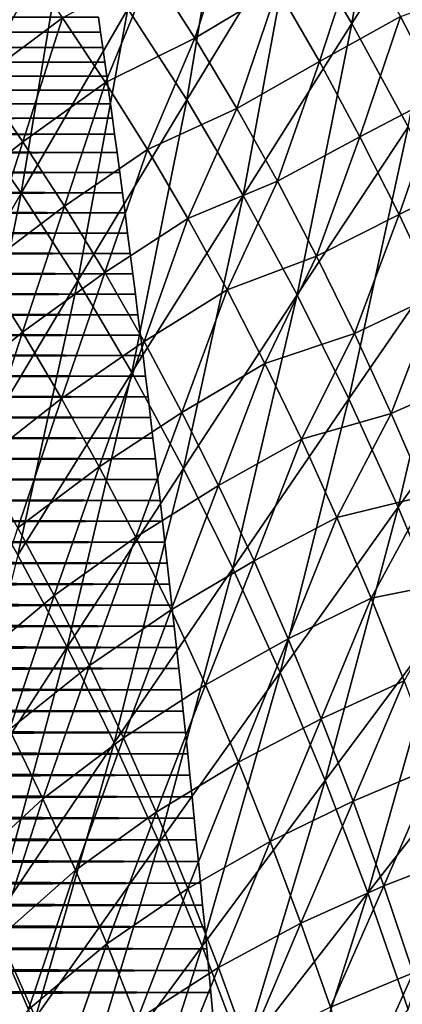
# Model space of a CAD drawing. Header units: millimetres. Extents: x -300 to 300, y -500 to 500.
# Tile 904 of 988: x 143 to 168, y 223 to 285. Entities that reach past the tile are written whole.
import ezdxf

# ---------------------------------------------------------------- set-up
doc = ezdxf.new("R2010")
doc.units = ezdxf.units.MM
doc.header["$LTSCALE"] = 81.481481
for name, color, linetype in [('19', 7, 'CONTINUOUS'), ('2', 7, 'CONTINUOUS'), ('21', 7, 'CONTINUOUS'), ('5', 7, 'CONTINUOUS'), ('6', 7, 'CONTINUOUS')]:
    doc.layers.add(name, color=color, linetype=linetype)

msp = doc.modelspace()

# ---------------------------------------------------------------- linework, layer by layer
at = {"layer": '19', "color": 7, "linetype": 'CONTINUOUS'}
for points in [[(164.407, 284.992, 65.798), (167.233, 301.996, 64.308), (160.668, 291.263, 65.982), (164.407, 284.992, 65.798)], [(171.115, 295.518, 64.117), (167.233, 301.996, 64.308), (164.407, 284.992, 65.798), (171.115, 295.518, 64.117)], [(153.917, 280.15, 67.502), (156.765, 297.258, 66.165), (150.171, 285.938, 67.677), (153.917, 280.15, 67.502)], [(160.668, 291.263, 65.982), (156.765, 297.258, 66.165), (153.917, 280.15, 67.502), (160.668, 291.263, 65.982)], [(146.265, 291.464, 67.851), (142.199, 296.731, 68.023), (139.673, 279.562, 69.206), (146.265, 291.464, 67.851)], [(167.983, 278.441, 65.615), (171.115, 295.518, 64.117), (164.407, 284.992, 65.798), (167.983, 278.441, 65.615)], [(143.408, 274.242, 69.042), (146.265, 291.464, 67.851), (139.673, 279.562, 69.206), (143.408, 274.242, 69.042)], [(150.171, 285.938, 67.677), (146.265, 291.464, 67.851), (143.408, 274.242, 69.042), (150.171, 285.938, 67.677)], [(157.506, 274.097, 67.327), (160.668, 291.263, 65.982), (153.917, 280.15, 67.502), (157.506, 274.097, 67.327)], [(164.407, 284.992, 65.798), (160.668, 291.263, 65.982), (157.506, 274.097, 67.327), (164.407, 284.992, 65.798)], [(146.992, 268.672, 68.876), (150.171, 285.938, 67.677), (143.408, 274.242, 69.042), (146.992, 268.672, 68.876)], [(153.917, 280.15, 67.502), (150.171, 285.938, 67.677), (146.992, 268.672, 68.876), (153.917, 280.15, 67.502)], [(160.94, 267.777, 67.151), (164.407, 284.992, 65.798), (157.506, 274.097, 67.327), (160.94, 267.777, 67.151)], [(167.983, 278.441, 65.615), (164.407, 284.992, 65.798), (160.94, 267.777, 67.151), (167.983, 278.441, 65.615)], [(150.427, 262.848, 68.709), (153.917, 280.15, 67.502), (146.992, 268.672, 68.876), (150.427, 262.848, 68.709)], [(157.506, 274.097, 67.327), (153.917, 280.15, 67.502), (150.427, 262.848, 68.709), (157.506, 274.097, 67.327)], [(143.408, 274.242, 69.042), (139.673, 279.562, 69.206), (136.491, 262.184, 70.266), (143.408, 274.242, 69.042)], [(164.221, 261.185, 66.976), (167.983, 278.441, 65.615), (160.94, 267.777, 67.151), (164.221, 261.185, 66.976)], [(171.4, 271.608, 65.432), (167.983, 278.441, 65.615), (164.221, 261.185, 66.976), (171.4, 271.608, 65.432)], [(139.907, 256.841, 70.11), (143.408, 274.242, 69.042), (136.491, 262.184, 70.266), (139.907, 256.841, 70.11)], [(146.992, 268.672, 68.876), (143.408, 274.242, 69.042), (139.907, 256.841, 70.11), (146.992, 268.672, 68.876)], [(153.713, 256.768, 68.543), (157.506, 274.097, 67.327), (150.427, 262.848, 68.709), (153.713, 256.768, 68.543)], [(160.94, 267.777, 67.151), (157.506, 274.097, 67.327), (153.713, 256.768, 68.543), (160.94, 267.777, 67.151)], [(167.35, 254.32, 66.803), (171.4, 271.608, 65.432), (164.221, 261.185, 66.976), (167.35, 254.32, 66.803)], [(174.657, 264.49, 65.25), (171.4, 271.608, 65.432), (167.35, 254.32, 66.803), (174.657, 264.49, 65.25)], [(143.182, 251.257, 69.954), (146.992, 268.672, 68.876), (139.907, 256.841, 70.11), (143.182, 251.257, 69.954)], [(150.427, 262.848, 68.709), (146.992, 268.672, 68.876), (143.182, 251.257, 69.954), (150.427, 262.848, 68.709)], [(156.853, 250.428, 68.377), (160.94, 267.777, 67.151), (153.713, 256.768, 68.543), (156.853, 250.428, 68.377)], [(164.221, 261.185, 66.976), (160.94, 267.777, 67.151), (156.853, 250.428, 68.377), (164.221, 261.185, 66.976)], [(170.33, 247.178, 66.63), (174.657, 264.49, 65.25), (167.35, 254.32, 66.803), (170.33, 247.178, 66.63)], [(146.315, 245.427, 69.797), (150.427, 262.848, 68.709), (143.182, 251.257, 69.954), (146.315, 245.427, 69.797)], [(153.713, 256.768, 68.543), (150.427, 262.848, 68.709), (146.315, 245.427, 69.797), (153.713, 256.768, 68.543)], [(159.848, 243.827, 68.212), (164.221, 261.185, 66.976), (156.853, 250.428, 68.377), (159.848, 243.827, 68.212)], [(167.35, 254.32, 66.803), (164.221, 261.185, 66.976), (159.848, 243.827, 68.212), (167.35, 254.32, 66.803)], [(149.31, 239.351, 69.641), (153.713, 256.768, 68.543), (146.315, 245.427, 69.797), (149.31, 239.351, 69.641)], [(156.853, 250.428, 68.377), (153.713, 256.768, 68.543), (149.31, 239.351, 69.641), (156.853, 250.428, 68.377)], [(162.701, 236.962, 68.049), (167.35, 254.32, 66.803), (159.848, 243.827, 68.212), (162.701, 236.962, 68.049)], [(170.33, 247.178, 66.63), (167.35, 254.32, 66.803), (162.701, 236.962, 68.049), (170.33, 247.178, 66.63)], [(146.315, 245.427, 69.797), (143.182, 251.257, 69.954), (138.76, 233.768, 70.921), (146.315, 245.427, 69.797)], [(152.167, 233.025, 69.486), (156.853, 250.428, 68.377), (149.31, 239.351, 69.641), (152.167, 233.025, 69.486)], [(159.848, 243.827, 68.212), (156.853, 250.428, 68.377), (152.167, 233.025, 69.486), (159.848, 243.827, 68.212)], [(165.413, 229.83, 67.887), (170.33, 247.178, 66.63), (162.701, 236.962, 68.049), (165.413, 229.83, 67.887)], [(173.162, 239.757, 66.46), (170.33, 247.178, 66.63), (165.413, 229.83, 67.887), (173.162, 239.757, 66.46)], [(141.605, 227.966, 70.775), (146.315, 245.427, 69.797), (138.76, 233.768, 70.921), (141.605, 227.966, 70.775)], [(149.31, 239.351, 69.641), (146.315, 245.427, 69.797), (141.605, 227.966, 70.775), (149.31, 239.351, 69.641)], [(154.888, 226.448, 69.332), (159.848, 243.827, 68.212), (152.167, 233.025, 69.486), (154.888, 226.448, 69.332)], [(162.701, 236.962, 68.049), (159.848, 243.827, 68.212), (154.888, 226.448, 69.332), (162.701, 236.962, 68.049)], [(144.319, 221.926, 70.63), (149.31, 239.351, 69.641), (141.605, 227.966, 70.775), (144.319, 221.926, 70.63)], [(152.167, 233.025, 69.486), (149.31, 239.351, 69.641), (144.319, 221.926, 70.63), (152.167, 233.025, 69.486)], [(167.985, 222.428, 67.727), (173.162, 239.757, 66.46), (165.413, 229.83, 67.887), (167.985, 222.428, 67.727)], [(157.475, 219.616, 69.18), (162.701, 236.962, 68.049), (154.888, 226.448, 69.332), (157.475, 219.616, 69.18)], [(165.413, 229.83, 67.887), (162.701, 236.962, 68.049), (157.475, 219.616, 69.18), (165.413, 229.83, 67.887)], [(146.905, 215.646, 70.486), (152.167, 233.025, 69.486), (144.319, 221.926, 70.63), (146.905, 215.646, 70.486)], [(154.888, 226.448, 69.332), (152.167, 233.025, 69.486), (146.905, 215.646, 70.486), (154.888, 226.448, 69.332)], [(159.929, 212.527, 69.03), (165.413, 229.83, 67.887), (157.475, 219.616, 69.18), (159.929, 212.527, 69.03)], [(167.985, 222.428, 67.727), (165.413, 229.83, 67.887), (159.929, 212.527, 69.03), (167.985, 222.428, 67.727)], [(144.319, 221.926, 70.63), (141.605, 227.966, 70.775), (136.307, 210.571, 71.653), (144.319, 221.926, 70.63)], [(149.363, 209.126, 70.344), (154.888, 226.448, 69.332), (146.905, 215.646, 70.486), (149.363, 209.126, 70.344)], [(157.475, 219.616, 69.18), (154.888, 226.448, 69.332), (149.363, 209.126, 70.344), (157.475, 219.616, 69.18)]]:
    msp.add_3dface(points, dxfattribs=at)
at = {"layer": '2', "color": 7, "linetype": 'CONTINUOUS'}
for points in [[(148.308, 285.406, 16), (148.445, 284.441, 16), (148.308, 285.406, 11), (148.308, 285.406, 16)], [(148.308, 285.406, 11), (148.445, 284.441, 16), (148.445, 284.442, 11), (148.308, 285.406, 11)], [(148.445, 284.441, 16), (148.579, 283.488, 16), (148.445, 284.442, 11), (148.445, 284.441, 16)], [(148.445, 284.442, 11), (148.579, 283.488, 16), (148.579, 283.488, 11), (148.445, 284.442, 11)], [(148.579, 283.488, 16), (148.71, 282.557, 16), (148.579, 283.488, 11), (148.579, 283.488, 16)], [(148.579, 283.488, 11), (148.71, 282.557, 16), (148.71, 282.557, 11), (148.579, 283.488, 11)], [(148.71, 282.557, 16), (148.835, 281.65, 16), (148.71, 282.557, 11), (148.71, 282.557, 16)], [(148.71, 282.557, 11), (148.835, 281.65, 16), (148.835, 281.651, 11), (148.71, 282.557, 11)], [(148.835, 281.65, 16), (148.957, 280.768, 16), (148.835, 281.651, 11), (148.835, 281.65, 16)], [(148.835, 281.651, 11), (148.957, 280.768, 16), (148.957, 280.768, 11), (148.835, 281.651, 11)], [(148.957, 280.768, 16), (149.076, 279.896, 16), (148.957, 280.768, 11), (148.957, 280.768, 16)], [(148.957, 280.768, 11), (149.076, 279.896, 16), (149.076, 279.896, 11), (148.957, 280.768, 11)], [(149.076, 279.896, 16), (149.2, 278.986, 16), (149.076, 279.896, 11), (149.076, 279.896, 16)], [(149.076, 279.896, 11), (149.2, 278.986, 16), (149.2, 278.986, 11), (149.076, 279.896, 11)], [(149.2, 278.986, 16), (149.337, 277.973, 16), (149.2, 278.986, 11), (149.2, 278.986, 16)], [(149.2, 278.986, 11), (149.337, 277.973, 16), (149.337, 277.973, 11), (149.2, 278.986, 11)], [(149.337, 277.973, 16), (149.491, 276.821, 16), (149.337, 277.973, 11), (149.337, 277.973, 16)], [(149.337, 277.973, 11), (149.491, 276.821, 16), (149.491, 276.821, 11), (149.337, 277.973, 11)], [(149.491, 276.821, 16), (149.66, 275.551, 16), (149.491, 276.821, 11), (149.491, 276.821, 16)], [(149.491, 276.821, 11), (149.66, 275.551, 16), (149.66, 275.55, 11), (149.491, 276.821, 11)], [(149.66, 275.551, 16), (149.83, 274.265, 16), (149.66, 275.55, 11), (149.66, 275.551, 16)], [(149.66, 275.55, 11), (149.83, 274.265, 16), (149.83, 274.265, 11), (149.66, 275.55, 11)], [(149.83, 274.265, 16), (149.998, 272.979, 16), (149.83, 274.265, 11), (149.83, 274.265, 16)], [(149.83, 274.265, 11), (149.998, 272.979, 16), (149.998, 272.979, 11), (149.83, 274.265, 11)], [(149.998, 272.979, 16), (150.164, 271.692, 16), (149.998, 272.979, 11), (149.998, 272.979, 16)], [(149.998, 272.979, 11), (150.164, 271.692, 16), (150.164, 271.692, 11), (149.998, 272.979, 11)], [(150.164, 271.692, 16), (150.33, 270.403, 16), (150.164, 271.692, 11), (150.164, 271.692, 16)], [(150.164, 271.692, 11), (150.33, 270.403, 16), (150.33, 270.403, 11), (150.164, 271.692, 11)], [(150.33, 270.403, 16), (150.495, 269.113, 16), (150.33, 270.403, 11), (150.33, 270.403, 16)], [(150.33, 270.403, 11), (150.495, 269.113, 16), (150.495, 269.113, 11), (150.33, 270.403, 11)], [(150.495, 269.113, 16), (150.658, 267.82, 16), (150.495, 269.113, 11), (150.495, 269.113, 16)], [(150.495, 269.113, 11), (150.658, 267.82, 16), (150.658, 267.82, 11), (150.495, 269.113, 11)], [(150.658, 267.82, 16), (150.82, 266.525, 16), (150.658, 267.82, 11), (150.658, 267.82, 16)], [(150.658, 267.82, 11), (150.82, 266.525, 16), (150.82, 266.525, 11), (150.658, 267.82, 11)], [(150.82, 266.525, 16), (150.981, 265.227, 16), (150.82, 266.525, 11), (150.82, 266.525, 16)], [(150.82, 266.525, 11), (150.981, 265.227, 16), (150.981, 265.227, 11), (150.82, 266.525, 11)], [(150.981, 265.227, 16), (151.141, 263.926, 16), (150.981, 265.227, 11), (150.981, 265.227, 16)], [(150.981, 265.227, 11), (151.141, 263.926, 16), (151.141, 263.926, 11), (150.981, 265.227, 11)], [(151.141, 263.926, 16), (151.3, 262.622, 16), (151.141, 263.926, 11), (151.141, 263.926, 16)], [(151.141, 263.926, 11), (151.3, 262.622, 16), (151.3, 262.622, 11), (151.141, 263.926, 11)], [(151.3, 262.622, 16), (151.458, 261.316, 16), (151.3, 262.622, 11), (151.3, 262.622, 16)], [(151.3, 262.622, 11), (151.458, 261.316, 16), (151.458, 261.316, 11), (151.3, 262.622, 11)], [(151.458, 261.316, 16), (151.615, 260.007, 16), (151.458, 261.316, 11), (151.458, 261.316, 16)], [(151.458, 261.316, 11), (151.615, 260.007, 16), (151.615, 260.007, 11), (151.458, 261.316, 11)], [(151.615, 260.007, 16), (151.771, 258.695, 16), (151.615, 260.007, 11), (151.615, 260.007, 16)], [(151.615, 260.007, 11), (151.771, 258.695, 16), (151.771, 258.695, 11), (151.615, 260.007, 11)], [(151.771, 258.695, 16), (151.926, 257.38, 16), (151.771, 258.695, 11), (151.771, 258.695, 16)], [(151.771, 258.695, 11), (151.926, 257.38, 16), (151.926, 257.38, 11), (151.771, 258.695, 11)], [(151.926, 257.38, 16), (152.079, 256.062, 16), (151.926, 257.38, 11), (151.926, 257.38, 16)], [(151.926, 257.38, 11), (152.079, 256.062, 16), (152.079, 256.062, 11), (151.926, 257.38, 11)], [(152.079, 256.062, 16), (152.232, 254.741, 16), (152.079, 256.062, 11), (152.079, 256.062, 16)], [(152.079, 256.062, 11), (152.232, 254.741, 16), (152.232, 254.741, 11), (152.079, 256.062, 11)], [(152.232, 254.741, 16), (152.383, 253.418, 16), (152.232, 254.741, 11), (152.232, 254.741, 16)], [(152.232, 254.741, 11), (152.383, 253.418, 16), (152.383, 253.418, 11), (152.232, 254.741, 11)], [(152.383, 253.418, 16), (152.534, 252.091, 16), (152.383, 253.418, 11), (152.383, 253.418, 16)], [(152.383, 253.418, 11), (152.534, 252.091, 16), (152.534, 252.091, 11), (152.383, 253.418, 11)], [(152.534, 252.091, 16), (152.683, 250.762, 16), (152.534, 252.091, 11), (152.534, 252.091, 16)], [(152.534, 252.091, 11), (152.683, 250.762, 16), (152.683, 250.762, 11), (152.534, 252.091, 11)], [(152.683, 250.762, 16), (152.831, 249.43, 16), (152.683, 250.762, 11), (152.683, 250.762, 16)], [(152.683, 250.762, 11), (152.831, 249.43, 16), (152.831, 249.43, 11), (152.683, 250.762, 11)], [(152.831, 249.43, 16), (152.978, 248.094, 16), (152.831, 249.43, 11), (152.831, 249.43, 16)], [(152.831, 249.43, 11), (152.978, 248.094, 16), (152.978, 248.094, 11), (152.831, 249.43, 11)], [(152.978, 248.094, 16), (153.124, 246.756, 16), (152.978, 248.094, 11), (152.978, 248.094, 16)], [(152.978, 248.094, 11), (153.124, 246.756, 16), (153.124, 246.756, 11), (152.978, 248.094, 11)], [(153.124, 246.756, 16), (153.269, 245.415, 16), (153.124, 246.756, 11), (153.124, 246.756, 16)], [(153.124, 246.756, 11), (153.269, 245.415, 16), (153.269, 245.414, 11), (153.124, 246.756, 11)], [(153.269, 245.415, 16), (153.413, 244.07, 16), (153.269, 245.414, 11), (153.269, 245.415, 16)], [(153.269, 245.414, 11), (153.413, 244.07, 16), (153.413, 244.07, 11), (153.269, 245.414, 11)], [(153.413, 244.07, 16), (153.556, 242.723, 16), (153.413, 244.07, 11), (153.413, 244.07, 16)], [(153.413, 244.07, 11), (153.556, 242.723, 16), (153.556, 242.723, 11), (153.413, 244.07, 11)], [(153.556, 242.723, 16), (153.698, 241.372, 16), (153.556, 242.723, 11), (153.556, 242.723, 16)], [(153.556, 242.723, 11), (153.698, 241.372, 16), (153.698, 241.372, 11), (153.556, 242.723, 11)], [(153.698, 241.372, 16), (153.839, 240.018, 16), (153.698, 241.372, 11), (153.698, 241.372, 16)], [(153.698, 241.372, 11), (153.839, 240.018, 16), (153.839, 240.018, 11), (153.698, 241.372, 11)], [(153.839, 240.018, 16), (153.978, 238.661, 16), (153.839, 240.018, 11), (153.839, 240.018, 16)], [(153.839, 240.018, 11), (153.978, 238.661, 16), (153.978, 238.661, 11), (153.839, 240.018, 11)], [(153.978, 238.661, 16), (154.117, 237.301, 16), (153.978, 238.661, 11), (153.978, 238.661, 16)], [(153.978, 238.661, 11), (154.117, 237.301, 16), (154.117, 237.301, 11), (153.978, 238.661, 11)], [(154.117, 237.301, 16), (154.254, 235.937, 16), (154.117, 237.301, 11), (154.117, 237.301, 16)], [(154.117, 237.301, 11), (154.254, 235.937, 16), (154.254, 235.937, 11), (154.117, 237.301, 11)], [(154.254, 235.937, 16), (154.391, 234.57, 16), (154.254, 235.937, 11), (154.254, 235.937, 16)], [(154.254, 235.937, 11), (154.391, 234.57, 16), (154.391, 234.57, 11), (154.254, 235.937, 11)], [(154.391, 234.57, 16), (154.526, 233.2, 16), (154.391, 234.57, 11), (154.391, 234.57, 16)], [(154.391, 234.57, 11), (154.526, 233.2, 16), (154.526, 233.2, 11), (154.391, 234.57, 11)], [(154.526, 233.2, 16), (154.66, 231.826, 16), (154.526, 233.2, 11), (154.526, 233.2, 16)], [(154.526, 233.2, 11), (154.66, 231.826, 16), (154.66, 231.826, 11), (154.526, 233.2, 11)], [(154.66, 231.826, 16), (154.793, 230.449, 16), (154.66, 231.826, 11), (154.66, 231.826, 16)], [(154.66, 231.826, 11), (154.793, 230.449, 16), (154.793, 230.449, 11), (154.66, 231.826, 11)], [(154.793, 230.449, 16), (154.925, 229.068, 16), (154.793, 230.449, 11), (154.793, 230.449, 16)], [(154.793, 230.449, 11), (154.925, 229.068, 16), (154.925, 229.068, 11), (154.793, 230.449, 11)], [(154.925, 229.068, 16), (155.056, 227.684, 16), (154.925, 229.068, 11), (154.925, 229.068, 16)], [(154.925, 229.068, 11), (155.056, 227.684, 16), (155.056, 227.684, 11), (154.925, 229.068, 11)], [(155.056, 227.684, 16), (155.186, 226.296, 16), (155.056, 227.684, 11), (155.056, 227.684, 16)], [(155.056, 227.684, 11), (155.186, 226.296, 16), (155.186, 226.296, 11), (155.056, 227.684, 11)], [(155.186, 226.296, 16), (155.315, 224.905, 16), (155.186, 226.296, 11), (155.186, 226.296, 16)], [(155.186, 226.296, 11), (155.315, 224.905, 16), (155.315, 224.905, 11), (155.186, 226.296, 11)], [(155.315, 224.905, 16), (155.443, 223.51, 16), (155.315, 224.905, 11), (155.315, 224.905, 16)], [(155.315, 224.905, 11), (155.443, 223.51, 16), (155.443, 223.51, 11), (155.315, 224.905, 11)], [(155.443, 223.51, 16), (155.57, 222.111, 16), (155.443, 223.51, 11), (155.443, 223.51, 16)], [(155.443, 223.51, 11), (155.57, 222.111, 16), (155.57, 222.111, 11), (155.443, 223.51, 11)]]:
    msp.add_3dface(points, dxfattribs=at)
at = {"layer": '21', "color": 7, "linetype": 'CONTINUOUS'}
for points in [[(154.434, 284.07, 52.081), (151.685, 288.386, 52.208), (156.947, 291.697, 51.305), (154.434, 284.07, 52.081)], [(159.691, 287.221, 51.177), (154.434, 284.07, 52.081), (156.947, 291.697, 51.305), (159.691, 287.221, 51.177)], [(162.347, 282.596, 51.048), (159.691, 287.221, 51.177), (164.841, 290.235, 50.23), (162.347, 282.596, 51.048)], [(167.493, 285.448, 50.099), (162.347, 282.596, 51.048), (164.841, 290.235, 50.23), (167.493, 285.448, 50.099)], [(146.03, 285.353, 53.08), (140.769, 281.441, 53.889), (143.21, 289.313, 53.202), (146.03, 285.353, 53.08)], [(148.765, 281.253, 52.958), (146.03, 285.353, 53.08), (151.685, 288.386, 52.208), (148.765, 281.253, 52.958)], [(154.434, 284.07, 52.081), (148.765, 281.253, 52.958), (151.685, 288.386, 52.208), (154.434, 284.07, 52.081)], [(157.096, 279.607, 51.955), (154.434, 284.07, 52.081), (159.691, 287.221, 51.177), (157.096, 279.607, 51.955)], [(162.347, 282.596, 51.048), (157.096, 279.607, 51.955), (159.691, 287.221, 51.177), (162.347, 282.596, 51.048)], [(170.059, 280.506, 49.968), (167.493, 285.448, 50.099), (172.951, 287.353, 49.086), (170.059, 280.506, 49.968)], [(143.5, 277.496, 53.77), (140.769, 281.441, 53.889), (146.03, 285.353, 53.08), (143.5, 277.496, 53.77)], [(148.765, 281.253, 52.958), (143.5, 277.496, 53.77), (146.03, 285.353, 53.08), (148.765, 281.253, 52.958)], [(164.919, 277.82, 50.919), (162.347, 282.596, 51.048), (167.493, 285.448, 50.099), (164.919, 277.82, 50.919)], [(170.059, 280.506, 49.968), (164.919, 277.82, 50.919), (167.493, 285.448, 50.099), (170.059, 280.506, 49.968)], [(151.418, 277.012, 52.835), (148.765, 281.253, 52.958), (154.434, 284.07, 52.081), (151.418, 277.012, 52.835)], [(157.096, 279.607, 51.955), (151.418, 277.012, 52.835), (154.434, 284.07, 52.081), (157.096, 279.607, 51.955)], [(159.674, 274.996, 51.828), (157.096, 279.607, 51.955), (162.347, 282.596, 51.048), (159.674, 274.996, 51.828)], [(164.919, 277.82, 50.919), (159.674, 274.996, 51.828), (162.347, 282.596, 51.048), (164.919, 277.82, 50.919)], [(143.5, 277.496, 53.77), (138.285, 273.393, 54.534), (140.769, 281.441, 53.889), (143.5, 277.496, 53.77)], [(146.15, 273.413, 53.65), (143.5, 277.496, 53.77), (148.765, 281.253, 52.958), (146.15, 273.413, 53.65)], [(151.418, 277.012, 52.835), (146.15, 273.413, 53.65), (148.765, 281.253, 52.958), (151.418, 277.012, 52.835)], [(167.405, 272.891, 50.79), (164.919, 277.82, 50.919), (170.059, 280.506, 49.968), (167.405, 272.891, 50.79)], [(172.538, 275.409, 49.838), (167.405, 272.891, 50.79), (170.059, 280.506, 49.968), (172.538, 275.409, 49.838)], [(153.988, 272.629, 52.712), (151.418, 277.012, 52.835), (157.096, 279.607, 51.955), (153.988, 272.629, 52.712)], [(159.674, 274.996, 51.828), (153.988, 272.629, 52.712), (157.096, 279.607, 51.955), (159.674, 274.996, 51.828)], [(140.924, 269.467, 54.418), (138.285, 273.393, 54.534), (143.5, 277.496, 53.77), (140.924, 269.467, 54.418)], [(146.15, 273.413, 53.65), (140.924, 269.467, 54.418), (143.5, 277.496, 53.77), (146.15, 273.413, 53.65)], [(162.167, 270.236, 51.702), (159.674, 274.996, 51.828), (164.919, 277.82, 50.919), (162.167, 270.236, 51.702)], [(167.405, 272.891, 50.79), (162.167, 270.236, 51.702), (164.919, 277.82, 50.919), (167.405, 272.891, 50.79)], [(148.718, 269.192, 53.53), (146.15, 273.413, 53.65), (151.418, 277.012, 52.835), (148.718, 269.192, 53.53)], [(153.988, 272.629, 52.712), (148.718, 269.192, 53.53), (151.418, 277.012, 52.835), (153.988, 272.629, 52.712)], [(156.476, 268.103, 52.589), (153.988, 272.629, 52.712), (159.674, 274.996, 51.828), (156.476, 268.103, 52.589)], [(162.167, 270.236, 51.702), (156.476, 268.103, 52.589), (159.674, 274.996, 51.828), (162.167, 270.236, 51.702)], [(169.807, 267.808, 50.662), (167.405, 272.891, 50.79), (172.538, 275.409, 49.838), (169.807, 267.808, 50.662)], [(143.484, 265.407, 54.301), (140.924, 269.467, 54.418), (146.15, 273.413, 53.65), (143.484, 265.407, 54.301)], [(148.718, 269.192, 53.53), (143.484, 265.407, 54.301), (146.15, 273.413, 53.65), (148.718, 269.192, 53.53)], [(151.205, 264.831, 53.41), (148.718, 269.192, 53.53), (153.988, 272.629, 52.712), (151.205, 264.831, 53.41)], [(156.476, 268.103, 52.589), (151.205, 264.831, 53.41), (153.988, 272.629, 52.712), (156.476, 268.103, 52.589)], [(164.578, 265.325, 51.575), (162.167, 270.236, 51.702), (167.405, 272.891, 50.79), (164.578, 265.325, 51.575)], [(169.807, 267.808, 50.662), (164.578, 265.325, 51.575), (167.405, 272.891, 50.79), (169.807, 267.808, 50.662)], [(158.884, 263.433, 52.466), (156.476, 268.103, 52.589), (162.167, 270.236, 51.702), (158.884, 263.433, 52.466)], [(164.578, 265.325, 51.575), (158.884, 263.433, 52.466), (162.167, 270.236, 51.702), (164.578, 265.325, 51.575)], [(143.484, 265.407, 54.301), (138.34, 261.208, 55.024), (140.924, 269.467, 54.418), (143.484, 265.407, 54.301)], [(145.963, 261.209, 54.184), (143.484, 265.407, 54.301), (148.718, 269.192, 53.53), (145.963, 261.209, 54.184)], [(151.205, 264.831, 53.41), (145.963, 261.209, 54.184), (148.718, 269.192, 53.53), (151.205, 264.831, 53.41)], [(153.612, 260.329, 53.29), (151.205, 264.831, 53.41), (156.476, 268.103, 52.589), (153.612, 260.329, 53.29)], [(158.884, 263.433, 52.466), (153.612, 260.329, 53.29), (156.476, 268.103, 52.589), (158.884, 263.433, 52.466)], [(166.906, 260.262, 51.45), (164.578, 265.325, 51.575), (169.807, 267.808, 50.662), (166.906, 260.262, 51.45)], [(172.126, 262.57, 50.535), (166.906, 260.262, 51.45), (169.807, 267.808, 50.662), (172.126, 262.57, 50.535)], [(140.803, 257.172, 54.91), (138.34, 261.208, 55.024), (143.484, 265.407, 54.301), (140.803, 257.172, 54.91)], [(145.963, 261.209, 54.184), (140.803, 257.172, 54.91), (143.484, 265.407, 54.301), (145.963, 261.209, 54.184)], [(161.211, 258.617, 52.344), (158.884, 263.433, 52.466), (164.578, 265.325, 51.575), (161.211, 258.617, 52.344)], [(166.906, 260.262, 51.45), (161.211, 258.617, 52.344), (164.578, 265.325, 51.575), (166.906, 260.262, 51.45)], [(148.365, 256.874, 54.067), (145.963, 261.209, 54.184), (151.205, 264.831, 53.41), (148.365, 256.874, 54.067)], [(153.612, 260.329, 53.29), (148.365, 256.874, 54.067), (151.205, 264.831, 53.41), (153.612, 260.329, 53.29)], [(155.941, 255.685, 53.17), (153.612, 260.329, 53.29), (158.884, 263.433, 52.466), (155.941, 255.685, 53.17)], [(161.211, 258.617, 52.344), (155.941, 255.685, 53.17), (158.884, 263.433, 52.466), (161.211, 258.617, 52.344)], [(169.153, 255.047, 51.325), (166.906, 260.262, 51.45), (172.126, 262.57, 50.535), (169.153, 255.047, 51.325)], [(143.19, 253.002, 54.797), (140.803, 257.172, 54.91), (145.963, 261.209, 54.184), (143.19, 253.002, 54.797)], [(148.365, 256.874, 54.067), (143.19, 253.002, 54.797), (145.963, 261.209, 54.184), (148.365, 256.874, 54.067)], [(150.688, 252.4, 53.95), (148.365, 256.874, 54.067), (153.612, 260.329, 53.29), (150.688, 252.4, 53.95)], [(155.941, 255.685, 53.17), (150.688, 252.4, 53.95), (153.612, 260.329, 53.29), (155.941, 255.685, 53.17)], [(163.459, 253.655, 52.222), (161.211, 258.617, 52.344), (166.906, 260.262, 51.45), (163.459, 253.655, 52.222)], [(169.153, 255.047, 51.325), (163.459, 253.655, 52.222), (166.906, 260.262, 51.45), (169.153, 255.047, 51.325)], [(158.191, 250.897, 53.05), (155.941, 255.685, 53.17), (161.211, 258.617, 52.344), (158.191, 250.897, 53.05)], [(163.459, 253.655, 52.222), (158.191, 250.897, 53.05), (161.211, 258.617, 52.344), (163.459, 253.655, 52.222)], [(145.5, 248.697, 54.683), (143.19, 253.002, 54.797), (148.365, 256.874, 54.067), (145.5, 248.697, 54.683)], [(150.688, 252.4, 53.95), (145.5, 248.697, 54.683), (148.365, 256.874, 54.067), (150.688, 252.4, 53.95)], [(152.935, 247.787, 53.833), (150.688, 252.4, 53.95), (155.941, 255.685, 53.17), (152.935, 247.787, 53.833)], [(158.191, 250.897, 53.05), (152.935, 247.787, 53.833), (155.941, 255.685, 53.17), (158.191, 250.897, 53.05)], [(165.629, 248.544, 52.101), (163.459, 253.655, 52.222), (169.153, 255.047, 51.325), (165.629, 248.544, 52.101)], [(171.318, 249.677, 51.2), (165.629, 248.544, 52.101), (169.153, 255.047, 51.325), (171.318, 249.677, 51.2)], [(160.364, 245.965, 52.931), (158.191, 250.897, 53.05), (163.459, 253.655, 52.222), (160.364, 245.965, 52.931)], [(165.629, 248.544, 52.101), (160.364, 245.965, 52.931), (163.459, 253.655, 52.222), (165.629, 248.544, 52.101)], [(145.5, 248.697, 54.683), (140.442, 244.48, 55.367), (143.19, 253.002, 54.797), (145.5, 248.697, 54.683)], [(147.734, 244.257, 54.569), (145.5, 248.697, 54.683), (150.688, 252.4, 53.95), (147.734, 244.257, 54.569)], [(152.935, 247.787, 53.833), (147.734, 244.257, 54.569), (150.688, 252.4, 53.95), (152.935, 247.787, 53.833)], [(155.105, 243.032, 53.717), (152.935, 247.787, 53.833), (158.191, 250.897, 53.05), (155.105, 243.032, 53.717)], [(160.364, 245.965, 52.931), (155.105, 243.032, 53.717), (158.191, 250.897, 53.05), (160.364, 245.965, 52.931)], [(167.721, 243.285, 51.98), (165.629, 248.544, 52.101), (171.318, 249.677, 51.2), (167.721, 243.285, 51.98)], [(142.653, 240.21, 55.257), (140.442, 244.48, 55.367), (145.5, 248.697, 54.683), (142.653, 240.21, 55.257)], [(147.734, 244.257, 54.569), (142.653, 240.21, 55.257), (145.5, 248.697, 54.683), (147.734, 244.257, 54.569)], [(162.46, 240.887, 52.813), (160.364, 245.965, 52.931), (165.629, 248.544, 52.101), (162.46, 240.887, 52.813)], [(167.721, 243.285, 51.98), (162.46, 240.887, 52.813), (165.629, 248.544, 52.101), (167.721, 243.285, 51.98)], [(149.894, 239.679, 54.456), (147.734, 244.257, 54.569), (152.935, 247.787, 53.833), (149.894, 239.679, 54.456)], [(155.105, 243.032, 53.717), (149.894, 239.679, 54.456), (152.935, 247.787, 53.833), (155.105, 243.032, 53.717)], [(157.199, 238.135, 53.601), (155.105, 243.032, 53.717), (160.364, 245.965, 52.931), (157.199, 238.135, 53.601)], [(162.46, 240.887, 52.813), (157.199, 238.135, 53.601), (160.364, 245.965, 52.931), (162.46, 240.887, 52.813)], [(144.79, 235.807, 55.148), (142.653, 240.21, 55.257), (147.734, 244.257, 54.569), (144.79, 235.807, 55.148)], [(149.894, 239.679, 54.456), (144.79, 235.807, 55.148), (147.734, 244.257, 54.569), (149.894, 239.679, 54.456)], [(151.979, 234.963, 54.344), (149.894, 239.679, 54.456), (155.105, 243.032, 53.717), (151.979, 234.963, 54.344)], [(157.199, 238.135, 53.601), (151.979, 234.963, 54.344), (155.105, 243.032, 53.717), (157.199, 238.135, 53.601)], [(164.48, 235.662, 52.695), (162.46, 240.887, 52.813), (167.721, 243.285, 51.98), (164.48, 235.662, 52.695)], [(169.736, 237.875, 51.861), (164.48, 235.662, 52.695), (167.721, 243.285, 51.98), (169.736, 237.875, 51.861)], [(159.219, 233.096, 53.486), (157.199, 238.135, 53.601), (162.46, 240.887, 52.813), (159.219, 233.096, 53.486)], [(164.48, 235.662, 52.695), (159.219, 233.096, 53.486), (162.46, 240.887, 52.813), (164.48, 235.662, 52.695)], [(144.79, 235.807, 55.148), (139.877, 231.283, 55.788), (142.653, 240.21, 55.257), (144.79, 235.807, 55.148)], [(146.855, 231.27, 55.038), (144.79, 235.807, 55.148), (149.894, 239.679, 54.456), (146.855, 231.27, 55.038)], [(151.979, 234.963, 54.344), (146.855, 231.27, 55.038), (149.894, 239.679, 54.456), (151.979, 234.963, 54.344)], [(153.991, 230.107, 54.232), (151.979, 234.963, 54.344), (157.199, 238.135, 53.601), (153.991, 230.107, 54.232)], [(159.219, 233.096, 53.486), (153.991, 230.107, 54.232), (157.199, 238.135, 53.601), (159.219, 233.096, 53.486)], [(166.424, 230.29, 52.579), (164.48, 235.662, 52.695), (169.736, 237.875, 51.861), (166.424, 230.29, 52.579)], [(171.674, 232.314, 51.742), (166.424, 230.29, 52.579), (169.736, 237.875, 51.861), (171.674, 232.314, 51.742)], [(141.907, 226.924, 55.683), (139.877, 231.283, 55.788), (144.79, 235.807, 55.148), (141.907, 226.924, 55.683)], [(146.855, 231.27, 55.038), (141.907, 226.924, 55.683), (144.79, 235.807, 55.148), (146.855, 231.27, 55.038)], [(161.164, 227.912, 53.372), (159.219, 233.096, 53.486), (164.48, 235.662, 52.695), (161.164, 227.912, 53.372)], [(166.424, 230.29, 52.579), (161.164, 227.912, 53.372), (164.48, 235.662, 52.695), (166.424, 230.29, 52.579)], [(148.849, 226.599, 54.93), (146.855, 231.27, 55.038), (151.979, 234.963, 54.344), (148.849, 226.599, 54.93)], [(153.991, 230.107, 54.232), (148.849, 226.599, 54.93), (151.979, 234.963, 54.344), (153.991, 230.107, 54.232)], [(155.93, 225.112, 54.12), (153.991, 230.107, 54.232), (159.219, 233.096, 53.486), (155.93, 225.112, 54.12)], [(161.164, 227.912, 53.372), (155.93, 225.112, 54.12), (159.219, 233.096, 53.486), (161.164, 227.912, 53.372)], [(168.294, 224.768, 52.464), (166.424, 230.29, 52.579), (171.674, 232.314, 51.742), (168.294, 224.768, 52.464)], [(143.867, 222.435, 55.579), (141.907, 226.924, 55.683), (146.855, 231.27, 55.038), (143.867, 222.435, 55.579)], [(148.849, 226.599, 54.93), (143.867, 222.435, 55.579), (146.855, 231.27, 55.038), (148.849, 226.599, 54.93)], [(150.771, 221.792, 54.822), (148.849, 226.599, 54.93), (153.991, 230.107, 54.232), (150.771, 221.792, 54.822)], [(155.93, 225.112, 54.12), (150.771, 221.792, 54.822), (153.991, 230.107, 54.232), (155.93, 225.112, 54.12)], [(163.036, 222.582, 53.259), (161.164, 227.912, 53.372), (166.424, 230.29, 52.579), (163.036, 222.582, 53.259)], [(168.294, 224.768, 52.464), (163.036, 222.582, 53.259), (166.424, 230.29, 52.579), (168.294, 224.768, 52.464)], [(157.796, 219.975, 54.01), (155.93, 225.112, 54.12), (161.164, 227.912, 53.372), (157.796, 219.975, 54.01)], [(163.036, 222.582, 53.259), (157.796, 219.975, 54.01), (161.164, 227.912, 53.372), (163.036, 222.582, 53.259)], [(143.867, 222.435, 55.579), (139.372, 216.89, 56.162), (141.907, 226.924, 55.683), (143.867, 222.435, 55.579)], [(145.758, 217.816, 55.475), (143.867, 222.435, 55.579), (148.849, 226.599, 54.93), (145.758, 217.816, 55.475)], [(150.771, 221.792, 54.822), (145.758, 217.816, 55.475), (148.849, 226.599, 54.93), (150.771, 221.792, 54.822)], [(152.623, 216.847, 54.715), (150.771, 221.792, 54.822), (155.93, 225.112, 54.12), (152.623, 216.847, 54.715)], [(157.796, 219.975, 54.01), (152.623, 216.847, 54.715), (155.93, 225.112, 54.12), (157.796, 219.975, 54.01)], [(164.835, 217.106, 53.148), (163.036, 222.582, 53.259), (168.294, 224.768, 52.464), (164.835, 217.106, 53.148)], [(170.09, 219.096, 52.35), (164.835, 217.106, 53.148), (168.294, 224.768, 52.464), (170.09, 219.096, 52.35)]]:
    msp.add_3dface(points, dxfattribs=at)
at = {"layer": '5', "color": 7, "linetype": 'CONTINUOUS'}
for points in [[(148.445, 284.442, 11), (-148.445, 284.441, 11), (-148.308, 285.406, 11), (148.445, 284.442, 11)], [(148.308, 285.406, 11), (148.445, 284.442, 11), (-148.308, 285.406, 11), (148.308, 285.406, 11)], [(148.579, 283.488, 11), (-148.579, 283.488, 11), (-148.445, 284.441, 11), (148.579, 283.488, 11)], [(148.445, 284.442, 11), (148.579, 283.488, 11), (-148.445, 284.441, 11), (148.445, 284.442, 11)], [(148.71, 282.557, 11), (-148.71, 282.557, 11), (-148.579, 283.488, 11), (148.71, 282.557, 11)], [(148.579, 283.488, 11), (148.71, 282.557, 11), (-148.579, 283.488, 11), (148.579, 283.488, 11)], [(148.835, 281.651, 11), (-148.835, 281.65, 11), (-148.71, 282.557, 11), (148.835, 281.651, 11)], [(148.71, 282.557, 11), (148.835, 281.651, 11), (-148.71, 282.557, 11), (148.71, 282.557, 11)], [(148.957, 280.768, 11), (-148.957, 280.768, 11), (-148.835, 281.65, 11), (148.957, 280.768, 11)], [(148.835, 281.651, 11), (148.957, 280.768, 11), (-148.835, 281.65, 11), (148.835, 281.651, 11)], [(149.076, 279.896, 11), (-149.076, 279.896, 11), (-148.957, 280.768, 11), (149.076, 279.896, 11)], [(148.957, 280.768, 11), (149.076, 279.896, 11), (-148.957, 280.768, 11), (148.957, 280.768, 11)], [(149.2, 278.986, 11), (-149.2, 278.986, 11), (-149.076, 279.896, 11), (149.2, 278.986, 11)], [(149.076, 279.896, 11), (149.2, 278.986, 11), (-149.076, 279.896, 11), (149.076, 279.896, 11)], [(149.337, 277.973, 11), (-149.337, 277.973, 11), (-149.2, 278.986, 11), (149.337, 277.973, 11)], [(149.2, 278.986, 11), (149.337, 277.973, 11), (-149.2, 278.986, 11), (149.2, 278.986, 11)], [(149.491, 276.821, 11), (-149.491, 276.821, 11), (-149.337, 277.973, 11), (149.491, 276.821, 11)], [(149.337, 277.973, 11), (149.491, 276.821, 11), (-149.337, 277.973, 11), (149.337, 277.973, 11)], [(149.66, 275.55, 11), (-149.66, 275.551, 11), (-149.491, 276.821, 11), (149.66, 275.55, 11)], [(149.491, 276.821, 11), (149.66, 275.55, 11), (-149.491, 276.821, 11), (149.491, 276.821, 11)], [(149.83, 274.265, 11), (-149.83, 274.265, 11), (-149.66, 275.551, 11), (149.83, 274.265, 11)], [(149.66, 275.55, 11), (149.83, 274.265, 11), (-149.66, 275.551, 11), (149.66, 275.55, 11)], [(149.998, 272.979, 11), (-149.998, 272.979, 11), (-149.83, 274.265, 11), (149.998, 272.979, 11)], [(149.83, 274.265, 11), (149.998, 272.979, 11), (-149.83, 274.265, 11), (149.83, 274.265, 11)], [(150.164, 271.692, 11), (-150.164, 271.692, 11), (-149.998, 272.979, 11), (150.164, 271.692, 11)], [(149.998, 272.979, 11), (150.164, 271.692, 11), (-149.998, 272.979, 11), (149.998, 272.979, 11)], [(150.33, 270.403, 11), (-150.33, 270.403, 11), (-150.164, 271.692, 11), (150.33, 270.403, 11)], [(150.164, 271.692, 11), (150.33, 270.403, 11), (-150.164, 271.692, 11), (150.164, 271.692, 11)], [(150.495, 269.113, 11), (-150.495, 269.113, 11), (-150.33, 270.403, 11), (150.495, 269.113, 11)], [(150.33, 270.403, 11), (150.495, 269.113, 11), (-150.33, 270.403, 11), (150.33, 270.403, 11)], [(150.658, 267.82, 11), (-150.658, 267.82, 11), (-150.495, 269.113, 11), (150.658, 267.82, 11)], [(150.495, 269.113, 11), (150.658, 267.82, 11), (-150.495, 269.113, 11), (150.495, 269.113, 11)], [(150.82, 266.525, 11), (-150.82, 266.525, 11), (-150.658, 267.82, 11), (150.82, 266.525, 11)], [(150.658, 267.82, 11), (150.82, 266.525, 11), (-150.658, 267.82, 11), (150.658, 267.82, 11)], [(150.981, 265.227, 11), (-150.981, 265.227, 11), (-150.82, 266.525, 11), (150.981, 265.227, 11)], [(150.82, 266.525, 11), (150.981, 265.227, 11), (-150.82, 266.525, 11), (150.82, 266.525, 11)], [(151.141, 263.926, 11), (-151.141, 263.926, 11), (-150.981, 265.227, 11), (151.141, 263.926, 11)], [(150.981, 265.227, 11), (151.141, 263.926, 11), (-150.981, 265.227, 11), (150.981, 265.227, 11)], [(151.3, 262.622, 11), (-151.3, 262.622, 11), (-151.141, 263.926, 11), (151.3, 262.622, 11)], [(151.141, 263.926, 11), (151.3, 262.622, 11), (-151.141, 263.926, 11), (151.141, 263.926, 11)], [(151.458, 261.316, 11), (-151.458, 261.316, 11), (-151.3, 262.622, 11), (151.458, 261.316, 11)], [(151.3, 262.622, 11), (151.458, 261.316, 11), (-151.3, 262.622, 11), (151.3, 262.622, 11)], [(151.615, 260.007, 11), (-151.615, 260.007, 11), (-151.458, 261.316, 11), (151.615, 260.007, 11)], [(151.458, 261.316, 11), (151.615, 260.007, 11), (-151.458, 261.316, 11), (151.458, 261.316, 11)], [(151.771, 258.695, 11), (-151.771, 258.695, 11), (-151.615, 260.007, 11), (151.771, 258.695, 11)], [(151.615, 260.007, 11), (151.771, 258.695, 11), (-151.615, 260.007, 11), (151.615, 260.007, 11)], [(151.926, 257.38, 11), (-151.926, 257.38, 11), (-151.771, 258.695, 11), (151.926, 257.38, 11)], [(151.771, 258.695, 11), (151.926, 257.38, 11), (-151.771, 258.695, 11), (151.771, 258.695, 11)], [(152.079, 256.062, 11), (-152.079, 256.062, 11), (-151.926, 257.38, 11), (152.079, 256.062, 11)], [(151.926, 257.38, 11), (152.079, 256.062, 11), (-151.926, 257.38, 11), (151.926, 257.38, 11)], [(152.232, 254.741, 11), (-152.232, 254.741, 11), (-152.079, 256.062, 11), (152.232, 254.741, 11)], [(152.079, 256.062, 11), (152.232, 254.741, 11), (-152.079, 256.062, 11), (152.079, 256.062, 11)], [(152.383, 253.418, 11), (-152.383, 253.418, 11), (-152.232, 254.741, 11), (152.383, 253.418, 11)], [(152.232, 254.741, 11), (152.383, 253.418, 11), (-152.232, 254.741, 11), (152.232, 254.741, 11)], [(152.534, 252.091, 11), (-152.534, 252.091, 11), (-152.383, 253.418, 11), (152.534, 252.091, 11)], [(152.383, 253.418, 11), (152.534, 252.091, 11), (-152.383, 253.418, 11), (152.383, 253.418, 11)], [(152.683, 250.762, 11), (-152.683, 250.762, 11), (-152.534, 252.091, 11), (152.683, 250.762, 11)], [(152.534, 252.091, 11), (152.683, 250.762, 11), (-152.534, 252.091, 11), (152.534, 252.091, 11)], [(152.831, 249.43, 11), (-152.831, 249.43, 11), (-152.683, 250.762, 11), (152.831, 249.43, 11)], [(152.683, 250.762, 11), (152.831, 249.43, 11), (-152.683, 250.762, 11), (152.683, 250.762, 11)], [(152.978, 248.094, 11), (-152.978, 248.094, 11), (-152.831, 249.43, 11), (152.978, 248.094, 11)], [(152.831, 249.43, 11), (152.978, 248.094, 11), (-152.831, 249.43, 11), (152.831, 249.43, 11)], [(153.124, 246.756, 11), (-153.124, 246.756, 11), (-152.978, 248.094, 11), (153.124, 246.756, 11)], [(152.978, 248.094, 11), (153.124, 246.756, 11), (-152.978, 248.094, 11), (152.978, 248.094, 11)], [(153.269, 245.414, 11), (-153.269, 245.415, 11), (-153.124, 246.756, 11), (153.269, 245.414, 11)], [(153.124, 246.756, 11), (153.269, 245.414, 11), (-153.124, 246.756, 11), (153.124, 246.756, 11)], [(153.413, 244.07, 11), (-153.413, 244.07, 11), (-153.269, 245.415, 11), (153.413, 244.07, 11)], [(153.269, 245.414, 11), (153.413, 244.07, 11), (-153.269, 245.415, 11), (153.269, 245.414, 11)], [(153.556, 242.723, 11), (-153.556, 242.723, 11), (-153.413, 244.07, 11), (153.556, 242.723, 11)], [(153.413, 244.07, 11), (153.556, 242.723, 11), (-153.413, 244.07, 11), (153.413, 244.07, 11)], [(153.698, 241.372, 11), (-153.698, 241.372, 11), (-153.556, 242.723, 11), (153.698, 241.372, 11)], [(153.556, 242.723, 11), (153.698, 241.372, 11), (-153.556, 242.723, 11), (153.556, 242.723, 11)], [(153.839, 240.018, 11), (-153.839, 240.018, 11), (-153.698, 241.372, 11), (153.839, 240.018, 11)], [(153.698, 241.372, 11), (153.839, 240.018, 11), (-153.698, 241.372, 11), (153.698, 241.372, 11)], [(153.978, 238.661, 11), (-153.978, 238.661, 11), (-153.839, 240.018, 11), (153.978, 238.661, 11)], [(153.839, 240.018, 11), (153.978, 238.661, 11), (-153.839, 240.018, 11), (153.839, 240.018, 11)], [(154.117, 237.301, 11), (-154.117, 237.301, 11), (-153.978, 238.661, 11), (154.117, 237.301, 11)], [(153.978, 238.661, 11), (154.117, 237.301, 11), (-153.978, 238.661, 11), (153.978, 238.661, 11)], [(154.254, 235.937, 11), (-154.254, 235.937, 11), (-154.117, 237.301, 11), (154.254, 235.937, 11)], [(154.117, 237.301, 11), (154.254, 235.937, 11), (-154.117, 237.301, 11), (154.117, 237.301, 11)], [(154.391, 234.57, 11), (-154.391, 234.57, 11), (-154.254, 235.937, 11), (154.391, 234.57, 11)], [(154.254, 235.937, 11), (154.391, 234.57, 11), (-154.254, 235.937, 11), (154.254, 235.937, 11)], [(154.526, 233.2, 11), (-154.526, 233.2, 11), (-154.391, 234.57, 11), (154.526, 233.2, 11)], [(154.391, 234.57, 11), (154.526, 233.2, 11), (-154.391, 234.57, 11), (154.391, 234.57, 11)], [(154.66, 231.826, 11), (-154.66, 231.826, 11), (-154.526, 233.2, 11), (154.66, 231.826, 11)], [(154.526, 233.2, 11), (154.66, 231.826, 11), (-154.526, 233.2, 11), (154.526, 233.2, 11)], [(154.793, 230.449, 11), (-154.793, 230.449, 11), (-154.66, 231.826, 11), (154.793, 230.449, 11)], [(154.66, 231.826, 11), (154.793, 230.449, 11), (-154.66, 231.826, 11), (154.66, 231.826, 11)], [(154.925, 229.068, 11), (-154.925, 229.068, 11), (-154.793, 230.449, 11), (154.925, 229.068, 11)], [(154.793, 230.449, 11), (154.925, 229.068, 11), (-154.793, 230.449, 11), (154.793, 230.449, 11)], [(155.056, 227.684, 11), (-155.056, 227.684, 11), (-154.925, 229.068, 11), (155.056, 227.684, 11)], [(154.925, 229.068, 11), (155.056, 227.684, 11), (-154.925, 229.068, 11), (154.925, 229.068, 11)], [(155.186, 226.296, 11), (-155.186, 226.296, 11), (-155.056, 227.684, 11), (155.186, 226.296, 11)], [(155.056, 227.684, 11), (155.186, 226.296, 11), (-155.056, 227.684, 11), (155.056, 227.684, 11)], [(155.315, 224.905, 11), (-155.315, 224.905, 11), (-155.186, 226.296, 11), (155.315, 224.905, 11)], [(155.186, 226.296, 11), (155.315, 224.905, 11), (-155.186, 226.296, 11), (155.186, 226.296, 11)], [(155.443, 223.51, 11), (-155.443, 223.51, 11), (-155.315, 224.905, 11), (155.443, 223.51, 11)], [(155.315, 224.905, 11), (155.443, 223.51, 11), (-155.315, 224.905, 11), (155.315, 224.905, 11)], [(155.57, 222.111, 11), (-155.57, 222.111, 11), (-155.443, 223.51, 11), (155.57, 222.111, 11)], [(155.443, 223.51, 11), (155.57, 222.111, 11), (-155.443, 223.51, 11), (155.443, 223.51, 11)]]:
    msp.add_3dface(points, dxfattribs=at)
at = {"layer": '6', "color": 7, "linetype": 'CONTINUOUS'}
for points in [[(148.445, 284.441, 16), (148.308, 285.406, 16), (-148.445, 284.442, 16), (148.445, 284.441, 16)], [(148.308, 285.406, 16), (-148.308, 285.406, 16), (-148.445, 284.442, 16), (148.308, 285.406, 16)], [(148.445, 284.441, 16), (-148.445, 284.442, 16), (-148.579, 283.488, 16), (148.445, 284.441, 16)], [(148.579, 283.488, 16), (148.445, 284.441, 16), (-148.579, 283.488, 16), (148.579, 283.488, 16)], [(148.71, 282.557, 16), (148.579, 283.488, 16), (-148.71, 282.557, 16), (148.71, 282.557, 16)], [(148.579, 283.488, 16), (-148.579, 283.488, 16), (-148.71, 282.557, 16), (148.579, 283.488, 16)], [(148.835, 281.65, 16), (148.71, 282.557, 16), (-148.835, 281.651, 16), (148.835, 281.65, 16)], [(148.71, 282.557, 16), (-148.71, 282.557, 16), (-148.835, 281.651, 16), (148.71, 282.557, 16)], [(148.835, 281.65, 16), (-148.835, 281.651, 16), (-148.957, 280.768, 16), (148.835, 281.65, 16)], [(148.957, 280.768, 16), (148.835, 281.65, 16), (-148.957, 280.768, 16), (148.957, 280.768, 16)], [(149.076, 279.896, 16), (148.957, 280.768, 16), (-149.076, 279.896, 16), (149.076, 279.896, 16)], [(148.957, 280.768, 16), (-148.957, 280.768, 16), (-149.076, 279.896, 16), (148.957, 280.768, 16)], [(149.2, 278.986, 16), (149.076, 279.896, 16), (-149.2, 278.986, 16), (149.2, 278.986, 16)], [(149.076, 279.896, 16), (-149.076, 279.896, 16), (-149.2, 278.986, 16), (149.076, 279.896, 16)], [(149.337, 277.973, 16), (149.2, 278.986, 16), (-149.337, 277.973, 16), (149.337, 277.973, 16)], [(149.2, 278.986, 16), (-149.2, 278.986, 16), (-149.337, 277.973, 16), (149.2, 278.986, 16)], [(149.491, 276.821, 16), (149.337, 277.973, 16), (-149.491, 276.821, 16), (149.491, 276.821, 16)], [(149.337, 277.973, 16), (-149.337, 277.973, 16), (-149.491, 276.821, 16), (149.337, 277.973, 16)], [(149.66, 275.551, 16), (149.491, 276.821, 16), (-149.66, 275.55, 16), (149.66, 275.551, 16)], [(149.491, 276.821, 16), (-149.491, 276.821, 16), (-149.66, 275.55, 16), (149.491, 276.821, 16)], [(149.83, 274.265, 16), (149.66, 275.551, 16), (-149.83, 274.265, 16), (149.83, 274.265, 16)], [(149.66, 275.551, 16), (-149.66, 275.55, 16), (-149.83, 274.265, 16), (149.66, 275.551, 16)], [(149.998, 272.979, 16), (149.83, 274.265, 16), (-149.998, 272.979, 16), (149.998, 272.979, 16)], [(149.83, 274.265, 16), (-149.83, 274.265, 16), (-149.998, 272.979, 16), (149.83, 274.265, 16)], [(150.164, 271.692, 16), (149.998, 272.979, 16), (-150.164, 271.692, 16), (150.164, 271.692, 16)], [(149.998, 272.979, 16), (-149.998, 272.979, 16), (-150.164, 271.692, 16), (149.998, 272.979, 16)], [(150.33, 270.403, 16), (150.164, 271.692, 16), (-150.33, 270.403, 16), (150.33, 270.403, 16)], [(150.164, 271.692, 16), (-150.164, 271.692, 16), (-150.33, 270.403, 16), (150.164, 271.692, 16)], [(150.495, 269.113, 16), (150.33, 270.403, 16), (-150.495, 269.113, 16), (150.495, 269.113, 16)], [(150.33, 270.403, 16), (-150.33, 270.403, 16), (-150.495, 269.113, 16), (150.33, 270.403, 16)], [(150.658, 267.82, 16), (150.495, 269.113, 16), (-150.658, 267.82, 16), (150.658, 267.82, 16)], [(150.495, 269.113, 16), (-150.495, 269.113, 16), (-150.658, 267.82, 16), (150.495, 269.113, 16)], [(150.82, 266.525, 16), (150.658, 267.82, 16), (-150.82, 266.525, 16), (150.82, 266.525, 16)], [(150.658, 267.82, 16), (-150.658, 267.82, 16), (-150.82, 266.525, 16), (150.658, 267.82, 16)], [(150.981, 265.227, 16), (150.82, 266.525, 16), (-150.981, 265.227, 16), (150.981, 265.227, 16)], [(150.82, 266.525, 16), (-150.82, 266.525, 16), (-150.981, 265.227, 16), (150.82, 266.525, 16)], [(151.141, 263.926, 16), (150.981, 265.227, 16), (-151.141, 263.926, 16), (151.141, 263.926, 16)], [(150.981, 265.227, 16), (-150.981, 265.227, 16), (-151.141, 263.926, 16), (150.981, 265.227, 16)], [(151.3, 262.622, 16), (151.141, 263.926, 16), (-151.3, 262.622, 16), (151.3, 262.622, 16)], [(151.141, 263.926, 16), (-151.141, 263.926, 16), (-151.3, 262.622, 16), (151.141, 263.926, 16)], [(151.458, 261.316, 16), (151.3, 262.622, 16), (-151.458, 261.316, 16), (151.458, 261.316, 16)], [(151.3, 262.622, 16), (-151.3, 262.622, 16), (-151.458, 261.316, 16), (151.3, 262.622, 16)], [(151.615, 260.007, 16), (151.458, 261.316, 16), (-151.615, 260.007, 16), (151.615, 260.007, 16)], [(151.458, 261.316, 16), (-151.458, 261.316, 16), (-151.615, 260.007, 16), (151.458, 261.316, 16)], [(151.771, 258.695, 16), (151.615, 260.007, 16), (-151.771, 258.695, 16), (151.771, 258.695, 16)], [(151.615, 260.007, 16), (-151.615, 260.007, 16), (-151.771, 258.695, 16), (151.615, 260.007, 16)], [(151.926, 257.38, 16), (151.771, 258.695, 16), (-151.926, 257.38, 16), (151.926, 257.38, 16)], [(151.771, 258.695, 16), (-151.771, 258.695, 16), (-151.926, 257.38, 16), (151.771, 258.695, 16)], [(152.079, 256.062, 16), (151.926, 257.38, 16), (-152.079, 256.062, 16), (152.079, 256.062, 16)], [(151.926, 257.38, 16), (-151.926, 257.38, 16), (-152.079, 256.062, 16), (151.926, 257.38, 16)], [(152.232, 254.741, 16), (152.079, 256.062, 16), (-152.232, 254.741, 16), (152.232, 254.741, 16)], [(152.079, 256.062, 16), (-152.079, 256.062, 16), (-152.232, 254.741, 16), (152.079, 256.062, 16)], [(152.383, 253.418, 16), (152.232, 254.741, 16), (-152.383, 253.418, 16), (152.383, 253.418, 16)], [(152.232, 254.741, 16), (-152.232, 254.741, 16), (-152.383, 253.418, 16), (152.232, 254.741, 16)], [(152.534, 252.091, 16), (152.383, 253.418, 16), (-152.534, 252.091, 16), (152.534, 252.091, 16)], [(152.383, 253.418, 16), (-152.383, 253.418, 16), (-152.534, 252.091, 16), (152.383, 253.418, 16)], [(152.683, 250.762, 16), (152.534, 252.091, 16), (-152.683, 250.762, 16), (152.683, 250.762, 16)], [(152.534, 252.091, 16), (-152.534, 252.091, 16), (-152.683, 250.762, 16), (152.534, 252.091, 16)], [(152.831, 249.43, 16), (152.683, 250.762, 16), (-152.831, 249.43, 16), (152.831, 249.43, 16)], [(152.683, 250.762, 16), (-152.683, 250.762, 16), (-152.831, 249.43, 16), (152.683, 250.762, 16)], [(152.978, 248.094, 16), (152.831, 249.43, 16), (-152.978, 248.094, 16), (152.978, 248.094, 16)], [(152.831, 249.43, 16), (-152.831, 249.43, 16), (-152.978, 248.094, 16), (152.831, 249.43, 16)], [(153.124, 246.756, 16), (152.978, 248.094, 16), (-153.124, 246.756, 16), (153.124, 246.756, 16)], [(152.978, 248.094, 16), (-152.978, 248.094, 16), (-153.124, 246.756, 16), (152.978, 248.094, 16)], [(153.269, 245.415, 16), (153.124, 246.756, 16), (-153.269, 245.414, 16), (153.269, 245.415, 16)], [(153.124, 246.756, 16), (-153.124, 246.756, 16), (-153.269, 245.414, 16), (153.124, 246.756, 16)], [(153.413, 244.07, 16), (153.269, 245.415, 16), (-153.413, 244.07, 16), (153.413, 244.07, 16)], [(153.269, 245.415, 16), (-153.269, 245.414, 16), (-153.413, 244.07, 16), (153.269, 245.415, 16)], [(153.556, 242.723, 16), (153.413, 244.07, 16), (-153.556, 242.723, 16), (153.556, 242.723, 16)], [(153.413, 244.07, 16), (-153.413, 244.07, 16), (-153.556, 242.723, 16), (153.413, 244.07, 16)], [(153.698, 241.372, 16), (153.556, 242.723, 16), (-153.698, 241.372, 16), (153.698, 241.372, 16)], [(153.556, 242.723, 16), (-153.556, 242.723, 16), (-153.698, 241.372, 16), (153.556, 242.723, 16)], [(153.839, 240.018, 16), (153.698, 241.372, 16), (-153.839, 240.018, 16), (153.839, 240.018, 16)], [(153.698, 241.372, 16), (-153.698, 241.372, 16), (-153.839, 240.018, 16), (153.698, 241.372, 16)], [(153.978, 238.661, 16), (153.839, 240.018, 16), (-153.978, 238.661, 16), (153.978, 238.661, 16)], [(153.839, 240.018, 16), (-153.839, 240.018, 16), (-153.978, 238.661, 16), (153.839, 240.018, 16)], [(154.117, 237.301, 16), (153.978, 238.661, 16), (-154.117, 237.301, 16), (154.117, 237.301, 16)], [(153.978, 238.661, 16), (-153.978, 238.661, 16), (-154.117, 237.301, 16), (153.978, 238.661, 16)], [(154.254, 235.937, 16), (154.117, 237.301, 16), (-154.254, 235.937, 16), (154.254, 235.937, 16)], [(154.117, 237.301, 16), (-154.117, 237.301, 16), (-154.254, 235.937, 16), (154.117, 237.301, 16)], [(154.391, 234.57, 16), (154.254, 235.937, 16), (-154.391, 234.57, 16), (154.391, 234.57, 16)], [(154.254, 235.937, 16), (-154.254, 235.937, 16), (-154.391, 234.57, 16), (154.254, 235.937, 16)], [(154.526, 233.2, 16), (154.391, 234.57, 16), (-154.526, 233.2, 16), (154.526, 233.2, 16)], [(154.391, 234.57, 16), (-154.391, 234.57, 16), (-154.526, 233.2, 16), (154.391, 234.57, 16)], [(154.66, 231.826, 16), (154.526, 233.2, 16), (-154.66, 231.826, 16), (154.66, 231.826, 16)], [(154.526, 233.2, 16), (-154.526, 233.2, 16), (-154.66, 231.826, 16), (154.526, 233.2, 16)], [(154.793, 230.449, 16), (154.66, 231.826, 16), (-154.793, 230.449, 16), (154.793, 230.449, 16)], [(154.66, 231.826, 16), (-154.66, 231.826, 16), (-154.793, 230.449, 16), (154.66, 231.826, 16)], [(154.925, 229.068, 16), (154.793, 230.449, 16), (-154.925, 229.068, 16), (154.925, 229.068, 16)], [(154.793, 230.449, 16), (-154.793, 230.449, 16), (-154.925, 229.068, 16), (154.793, 230.449, 16)], [(155.056, 227.684, 16), (154.925, 229.068, 16), (-155.056, 227.684, 16), (155.056, 227.684, 16)], [(154.925, 229.068, 16), (-154.925, 229.068, 16), (-155.056, 227.684, 16), (154.925, 229.068, 16)], [(155.186, 226.296, 16), (155.056, 227.684, 16), (-155.186, 226.296, 16), (155.186, 226.296, 16)], [(155.056, 227.684, 16), (-155.056, 227.684, 16), (-155.186, 226.296, 16), (155.056, 227.684, 16)], [(155.315, 224.905, 16), (155.186, 226.296, 16), (-155.315, 224.905, 16), (155.315, 224.905, 16)], [(155.186, 226.296, 16), (-155.186, 226.296, 16), (-155.315, 224.905, 16), (155.186, 226.296, 16)], [(155.443, 223.51, 16), (155.315, 224.905, 16), (-155.443, 223.51, 16), (155.443, 223.51, 16)], [(155.315, 224.905, 16), (-155.315, 224.905, 16), (-155.443, 223.51, 16), (155.315, 224.905, 16)], [(155.57, 222.111, 16), (155.443, 223.51, 16), (-155.57, 222.111, 16), (155.57, 222.111, 16)], [(155.443, 223.51, 16), (-155.443, 223.51, 16), (-155.57, 222.111, 16), (155.443, 223.51, 16)]]:
    msp.add_3dface(points, dxfattribs=at)

doc.saveas('drawing.dxf')
